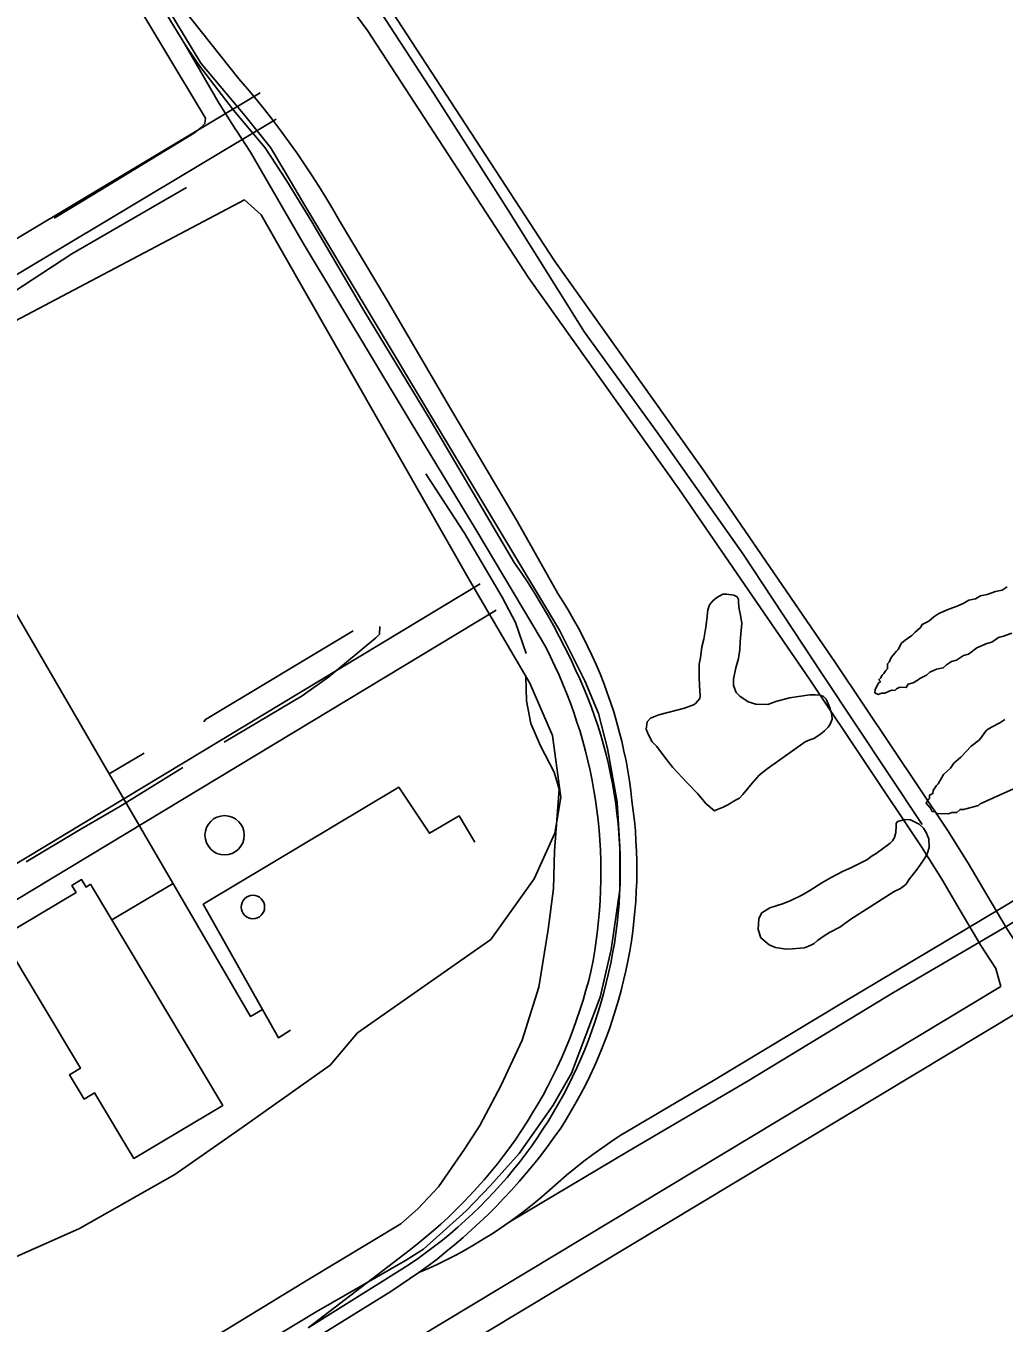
# Model space of a CAD drawing. Extents: x 3297753 to 3335611, y 652252 to 677623.
# Drawn here: x 3305489 to 3306440, y 670404 to 671666 of the extents above; entities that cross this region are included whole.
import ezdxf

# ---------------------------------------------------------------- set-up
doc = ezdxf.new("R2010")
doc.units = 0
for name, color, linetype in [('V-BLDG-OTLN', 7, 'Continuous'), ('V-DOMW-TANK', 7, 'Continuous'), ('V-DTCH-CNTR', 7, 'Continuous'), ('V-RAIL-TRAK', 7, 'Continuous'), ('V-ROAD-CNTR', 7, 'Continuous'), ('V-SITE-OTLN', 7, 'Continuous'), ('V-SITE-VEGE', 7, 'Continuous'), ('V-TOPO-SHOR', 7, 'Continuous'), ('V-UTIL-LINE', 7, 'Continuous')]:
    doc.layers.add(name, color=color, linetype=linetype)

msp = doc.modelspace()

# ---------------------------------------------------------------- linework, layer by layer
at = {"layer": 'V-BLDG-OTLN'}
msp.add_lwpolyline([(3305552.1, 670830.8), (3305680.5, 670615.8), (3305594.1, 670564.2), (3305556, 670628), (3305545.8, 670621.9), (3305531.7, 670645.6), (3305542.1, 670651.9), (3305465.7, 670779.8), (3305538, 670823), (3305533.9, 670829.8), (3305543.3, 670835.4), (3305547.7, 670828.1)], close=True, dxfattribs=at)
at = {"layer": 'V-DOMW-TANK'}
for centre, radius in [((3305682.4, 670878.5), 19.1), ((3305709.9, 670808.7), 11.4)]:
    msp.add_circle(centre, radius, dxfattribs=at)
at = {"layer": 'V-DTCH-CNTR'}
msp.add_lwpolyline([(3305829, 671686.7), (3305886, 671599.1), (3305955.7, 671490), (3306032.3, 671367.8), (3306102.6, 671270.8), (3306186.6, 671151.8), (3306263.9, 671035), (3306360.5, 670888.9)], dxfattribs=at)
at = {"layer": 'V-RAIL-TRAK'}
for points in [[(3305763.7, 670399.6), (3305854.7, 670456.4), (3305862.8, 670461.8), (3305870.8, 670467.3), (3305878.8, 670473), (3305886.6, 670478.8), (3305894.2, 670484.8), (3305901.8, 670491), (3305909.2, 670497.3), (3305916.4, 670503.8), (3305923.6, 670510.5), (3305930.6, 670517.2), (3305937.4, 670524.2), (3305944.1, 670531.3), (3305950.6, 670538.5), (3305957, 670545.8), (3305963.2, 670553.3), (3305969.3, 670560.9), (3305975.2, 670568.7), (3305981, 670576.6), (3305986.5, 670584.5), (3305991.9, 670592.6), (3305997.2, 670600.9), (3306002.2, 670609.2), (3306007.1, 670617.6), (3306011.8, 670626.2), (3306016.3, 670634.8), (3306020.7, 670643.5), (3306024.8, 670652.3), (3306028.8, 670661.2), (3306032.5, 670670.2), (3306036.1, 670679.3), (3306039.5, 670688.4), (3306042.7, 670697.6), (3306045.7, 670706.9), (3306048.5, 670716.2), (3306051.1, 670725.6), (3306053.5, 670735.1), (3306055.8, 670744.5), (3306057.9, 670754.1), (3306059.7, 670763.6), (3306061.4, 670773.2), (3306062.8, 670782.9), (3306064, 670792.6), (3306065.1, 670802.3), (3306065.9, 670812), (3306066.5, 670821.7), (3306066.9, 670831.4), (3306067.1, 670841.2), (3306067.1, 670850.9), (3306066.9, 670860.7), (3306066.5, 670870.4), (3306065.8, 670880.1), (3306065, 670889.9), (3306063.9, 670899.6), (3306062.7, 670909.2), (3306061.2, 670918.9), (3306059.5, 670928.5), (3306057.6, 670938), (3306055.6, 670947.6), (3306053.3, 670957), (3306050.8, 670966.5), (3306048.1, 670975.8), (3306045.2, 670985.1), (3306042.1, 670994.4), (3306038.8, 671003.6), (3306035.3, 671012.7), (3306031.7, 671021.7), (3306027.8, 671030.7), (3306023.7, 671039.5), (3306018.6, 671050.4), (3306013.3, 671061.2), (3306007.8, 671071.9), (3306002.1, 671082.5), (3305996.2, 671093), (3305990.2, 671103.4), (3305983.9, 671113.7), (3305977.5, 671123.9), (3305970.9, 671133.9), (3305964, 671143.8), (3305880, 671286.4), (3305817.8, 671388.9), (3305767.2, 671475.2), (3305742.4, 671515.4), (3305721.7, 671547.1), (3305702.9, 671569.5), (3305691, 671583.7), (3305657.1, 671628.2), (3305643.8, 671647.8), (3305608.1, 671706.6)], [(3305641, 671683.5), (3305668.5, 671648.8), (3305696.2, 671614.3), (3305704.7, 671604.4), (3305713.1, 671594.4), (3305721.3, 671584.2), (3305729.3, 671573.9), (3305737.2, 671563.5), (3305744.9, 671553), (3305752.5, 671542.3), (3305759.8, 671531.5), (3305767, 671520.7), (3305774.1, 671509.7), (3305780.9, 671498.6), (3305787.6, 671487.3), (3305794.1, 671476), (3305840.7, 671398.2), (3305901, 671295.3), (3305966.7, 671183.9), (3306006.3, 671113.7), (3306011.6, 671105.4), (3306016.8, 671097), (3306021.7, 671088.5), (3306026.5, 671079.9), (3306031.1, 671071.2), (3306035.4, 671062.4), (3306039.6, 671053.5), (3306043.6, 671044.5), (3306047.5, 671035.5), (3306051.1, 671026.3), (3306054.5, 671017.1), (3306057.7, 671007.8), (3306060.7, 670998.4), (3306063.5, 670989), (3306066.1, 670979.5), (3306068.5, 670970), (3306070.7, 670960.4), (3306072.7, 670950.8), (3306074.5, 670941.1), (3306076, 670931.4), (3306077.4, 670921.7), (3306078.5, 670911.9), (3306079.8, 670902.2), (3306080.9, 670892.5), (3306081.8, 670882.7), (3306082.4, 670873), (3306082.9, 670863.2), (3306083.2, 670853.4), (3306083.2, 670843.7), (3306083.1, 670833.9), (3306082.7, 670824.1), (3306082.2, 670814.3), (3306081.4, 670804.6), (3306080.4, 670794.8), (3306079.3, 670785.1), (3306077.9, 670775.5), (3306076.3, 670765.8), (3306074.5, 670756.2), (3306072.6, 670746.6)], [(3306018.6, 671007.1), (3306015.1, 671016.2), (3306011.4, 671025.3), (3306007.6, 671034.2), (3306003.5, 671043.1), (3305999.3, 671052), (3305994.9, 671060.7), (3305990.3, 671069.3), (3305926.7, 671175.8), (3305862.7, 671281.3), (3305758.9, 671454.5), (3305707.4, 671542.8), (3305694.4, 671563.2), (3305693.4, 671564.6), (3305677.1, 671590.1), (3305643.8, 671647.8)], [(3305763.7, 670399.6), (3305861.8, 670474.7), (3305869.7, 670480.9), (3305877.5, 670487.2), (3305885.2, 670493.7), (3305892.7, 670500.4), (3305900.1, 670507.2), (3305907.3, 670514.2), (3305914.4, 670521.3), (3305921.3, 670528.5), (3305928.1, 670535.9), (3305934.8, 670543.4), (3305941.2, 670551.1), (3305947.6, 670558.9), (3305953.7, 670566.9), (3305959.7, 670574.9), (3305965.5, 670583.1), (3305971.1, 670591.4), (3305976.6, 670599.8), (3305981.9, 670608.4), (3305987, 670617), (3305992, 670625.8), (3305996.7, 670634.6), (3306001.3, 670643.5), (3306005.6, 670652.6), (3306009.8, 670661.7), (3306013.8, 670670.9), (3306017.6, 670680.2), (3306021.3, 670689.6), (3306024.7, 670699), (3306027.9, 670708.5), (3306030.9, 670718.1), (3306033.7, 670727.7), (3306036.4, 670737.4), (3306038.8, 670747.2), (3306040.6, 670756.8), (3306042.3, 670766.4), (3306043.7, 670776.1), (3306045, 670785.8), (3306046, 670795.5), (3306046.9, 670805.3), (3306047.5, 670815), (3306048, 670824.8), (3306048.2, 670834.6), (3306048.3, 670844.3), (3306048.1, 670854.1), (3306047.8, 670863.9), (3306047.2, 670873.7), (3306046.5, 670883.4), (3306045.5, 670893.1), (3306044.3, 670902.9), (3306043, 670912.5), (3306041.4, 670922.2), (3306039.7, 670931.8), (3306037.7, 670941.4), (3306035.6, 670950.9), (3306033.2, 670960.4), (3306030.7, 670969.9), (3306028, 670979.3), (3306025, 670988.6), (3306021.9, 670997.9), (3306018.6, 671007.1)], [(3305959.1, 670502.2), (3306074.6, 670570.8), (3306191.5, 670639.7), (3306332.7, 670725.7), (3306443.1, 670790.1), (3306538.1, 670847.7), (3306594.3, 670881.1)], [(3305871.3, 670453.3), (3305880.5, 670457.3), (3305889.7, 670461.5), (3305898.7, 670466), (3305907.7, 670470.6), (3305916.5, 670475.4), (3305925.3, 670480.4), (3305933.9, 670485.6), (3305942.4, 670490.9), (3305950.8, 670496.5), (3305959.1, 670502.2), (3305967.3, 670508.2), (3305975.3, 670514.3), (3305983.2, 670520.5), (3305990.9, 670527), (3305998.5, 670533.6), (3306006.6, 670540.8), (3306014.8, 670547.8), (3306023.2, 670554.7), (3306031.7, 670561.4), (3306040.3, 670567.9), (3306049.1, 670574.3), (3306058, 670580.5), (3306067, 670586.5), (3306157.7, 670639.9), (3306284.3, 670716.2), (3306435.9, 670806.7), (3306525.8, 670860.7)], [(3306072.6, 670746.6), (3306070.4, 670737.1), (3306068, 670727.6), (3306065.4, 670718.1), (3306062.6, 670708.8), (3306059.7, 670699.4), (3306056.5, 670690.2), (3306053.1, 670681), (3306049.6, 670671.9), (3306045.8, 670662.9), (3306041.9, 670653.9), (3306037.8, 670645), (3306033.5, 670636.2), (3306029, 670627.6), (3306024.3, 670619), (3306019.5, 670610.5), (3306014.5, 670602.1), (3306009.3, 670593.8), (3306002.9, 670584.8), (3305996.4, 670575.9), (3305989.8, 670567.2), (3305982.9, 670558.6), (3305975.9, 670550.1), (3305968.8, 670541.7), (3305961.5, 670533.5), (3305954, 670525.5), (3305946.4, 670517.6), (3305938.6, 670509.8), (3305930.7, 670502.2), (3305922.6, 670494.7), (3305914.4, 670487.4), (3305906, 670480.3), (3305897.5, 670473.3), (3305888.9, 670466.4), (3305880.2, 670459.8), (3305871.3, 670453.3)], [(3305871.3, 670453.3), (3305862.3, 670447), (3305853.2, 670440.8), (3305844, 670434.9), (3305755.5, 670379.9), (3305704.9, 670347.8), (3305692.4, 670337.2)]]:
    msp.add_lwpolyline(points, dxfattribs=at)
at = {"layer": 'V-ROAD-CNTR'}
for points in [[(3305532.6, 670270.9), (3305771.3, 670415), (3305858.2, 670464.9), (3305875.7, 670476), (3305917.2, 670513.3), (3305940.8, 670537.8), (3305968.8, 670569.1), (3306002, 670615.9), (3306019.6, 670647), (3306047.7, 670721.1), (3306058.3, 670767.3), (3306066.6, 670825.4), (3306066.7, 670867.2), (3306064, 670910.6), (3306054.8, 670963), (3306045.9, 670996.9), (3306032.6, 671028.8), (3306008, 671078.1), (3305948.1, 671177.8), (3305760.4, 671491.1), (3305741, 671524), (3305726.9, 671547.3), (3305702.2, 671578.5), (3305659.2, 671629.5), (3305493, 671904.6)], [(3305799.2, 671691.3), (3305821.2, 671661.1), (3305978.2, 671420.4), (3306124.2, 671215.4), (3306251.6, 671029.3), (3306360.1, 670867.2), (3306379.7, 670835.8), (3306397.7, 670805.3), (3306417.7, 670771.4), (3306432.3, 670748.9), (3306437, 670731.5)], [(3305845.3, 671679.2), (3306003, 671437.3), (3306148.8, 671232.6), (3306276.4, 671046.1), (3306385.3, 670883.5), (3306405.3, 670851.4), (3306423.5, 670820.6), (3306443.2, 670787.2), (3306460.1, 670761.2), (3306463.7, 670747.6)], [(3305717.1, 671600.6), (3305074.3, 671215.7), (3304814.2, 671065)], [(3305732.5, 671574.9), (3305138.7, 671219.4)], [(3305391.2, 670797.5), (3305930.8, 671123)], [(3305406.6, 670771.7), (3305946.3, 671097.3)], [(3306437, 670731.5), (3305409.7, 670112.6), (3305391.5, 670101.8)], [(3306455.9, 670707.9), (3305695.7, 670249.9)]]:
    msp.add_lwpolyline(points, dxfattribs=at)
at = {"layer": 'V-SITE-OTLN'}
msp.add_lwpolyline([(3305472.8, 671375.5), (3305701.8, 671496.4), (3305718, 671481.8), (3305920.4, 671126.6), (3305979.1, 671026.5), (3306001.3, 670975.5), (3306009.2, 670915.2), (3306003.4, 670880.7), (3305983.4, 670836), (3305941.1, 670777), (3305811.7, 670686.5), (3305785.1, 670654.8), (3305699.5, 670594.4), (3305634.1, 670548.5), (3305541.4, 670496.2), (3305473.5, 670466)], dxfattribs=at)
at = {"layer": 'V-SITE-VEGE'}
for points in [[(3306447.9, 671075.2), (3306439.8, 671072.3), (3306434.9, 671070.9), (3306428.4, 671066.4), (3306423.5, 671065), (3306413.8, 671060.7), (3306405.6, 671054.6), (3306400.7, 671053.3), (3306394.2, 671048.8), (3306389.3, 671047.4), (3306384.4, 671044.4), (3306381.1, 671041.3), (3306374.7, 671040), (3306368.2, 671037.1), (3306364.9, 671034.1), (3306358.4, 671031.1), (3306356.7, 671029.6), (3306351.8, 671026.6), (3306347, 671025.3), (3306345.2, 671022.1), (3306338.9, 671022.4), (3306335.6, 671021), (3306334, 671019.4), (3306330.8, 671019.6), (3306324.3, 671016.7), (3306321.1, 671016.8), (3306317.9, 671015.3), (3306314.7, 671017.1), (3306314.9, 671020.2), (3306318.3, 671026.5), (3306320, 671028), (3306318.5, 671029.7), (3306320.1, 671031.2), (3306321.8, 671034.3), (3306323.5, 671035.8), (3306325.2, 671038.9), (3306326.9, 671040.5), (3306327.1, 671045.2), (3306328.7, 671046.7), (3306330.5, 671051.4), (3306335.6, 671057.6), (3306337.2, 671059.1), (3306340.7, 671065.4), (3306344, 671068.4), (3306350.6, 671072.9), (3306353.9, 671076), (3306358.9, 671080.5), (3306360.6, 671083.6), (3306367.1, 671086.6), (3306372.1, 671091.1), (3306377, 671094.1), (3306386.7, 671098.5), (3306394.8, 671101.3), (3306401.3, 671104.2), (3306406.2, 671107.2), (3306412.6, 671108.5), (3306417.5, 671111.5), (3306424, 671112.8), (3306432.1, 671115.7), (3306438.5, 671117), (3306443.4, 671120)], [(3306449.4, 670923.7), (3306416.9, 670909.1), (3306415.3, 670907.6), (3306400.8, 670903.5), (3306397.6, 670903.6), (3306394.3, 670900.5), (3306389.5, 670900.7), (3306386.2, 670899.3), (3306375.1, 670899.8), (3306373.6, 670901.4), (3306370.4, 670901.6), (3306368.9, 670904.8), (3306364.4, 670909.8), (3306366.1, 670912.9), (3306367.8, 670914.4), (3306367.9, 670917.6), (3306371.1, 670919.1), (3306371.3, 670922.2), (3306374.7, 670926.9), (3306376.3, 670928.4), (3306379.8, 670934.6), (3306381.5, 670937.7), (3306388.1, 670943.8), (3306391.5, 670948.5), (3306398.1, 670954.6), (3306408.2, 670965.3), (3306416.4, 670971.3), (3306423.2, 670980.6), (3306428.1, 670983.6), (3306436.2, 670988), (3306441.1, 670991)]]:
    msp.add_lwpolyline(points, dxfattribs=at)
for points in [[(3306209.9, 670943.2), (3306202.1, 670936.8), (3306195.3, 670929.1), (3306186.4, 670918.2), (3306182.9, 670914.6), (3306179, 670912.7), (3306171.7, 670908.1), (3306167.3, 670905.7), (3306160.8, 670903.3), (3306158.6, 670902.4), (3306150.5, 670909.2), (3306142.2, 670919.1), (3306132.2, 670929.4), (3306118.1, 670944.4), (3306111.2, 670953.5), (3306102.5, 670964.7), (3306098, 670969.4), (3306094.2, 670976.8), (3306092.3, 670981.6), (3306093.4, 670988.7), (3306096.4, 670992.3), (3306104.7, 670995.6), (3306129.6, 671002.1), (3306138.4, 671005.4), (3306140.1, 671006.8), (3306144.4, 671011.4), (3306144.7, 671014.5), (3306144, 671023.7), (3306143.7, 671033), (3306143.8, 671044.9), (3306145, 671051.1), (3306146.4, 671061.7), (3306148.4, 671069.3), (3306150.3, 671080.8), (3306151.4, 671088.3), (3306152.4, 671097.6), (3306154, 671102.5), (3306157, 671106.6), (3306160.9, 671109.8), (3306166.9, 671113), (3306170.5, 671113.1), (3306177.6, 671112), (3306180.7, 671110.4), (3306182.1, 671107.7), (3306182.2, 671104.7), (3306182.8, 671098.5), (3306183.8, 671094.1), (3306185.4, 671084.9), (3306183.7, 671066.8), (3306183.5, 671059.3), (3306182, 671050.4), (3306179.6, 671041.5), (3306177.3, 671030.4), (3306177.1, 671024.2), (3306179.9, 671017.3), (3306183.5, 671013.8), (3306191.6, 671008.3), (3306198.8, 671005.9), (3306210.7, 671005.8), (3306218.5, 671008.7), (3306231.7, 671012.2), (3306240.5, 671013.3), (3306251.4, 671015), (3306256.7, 671015.1), (3306261.6, 671014.8), (3306264.7, 671013.6), (3306267.4, 671011), (3306269.3, 671006.2), (3306271.2, 671001.9), (3306272.8, 670995.3), (3306273.3, 670991.3), (3306271.2, 670986.4), (3306269.1, 670983.7), (3306265.7, 670980.1), (3306261.8, 670976.9), (3306255.3, 670972.7), (3306251.4, 670971.3), (3306247, 670969.4)], [(3306291.4, 670796.9), (3306280.6, 670789.1), (3306270.6, 670784), (3306265.4, 670780.7), (3306258.9, 670776.1), (3306255.5, 670773.4), (3306252.5, 670771.5), (3306246.3, 670769.1), (3306242, 670768.6), (3306234.5, 670767.9), (3306228.3, 670767.7), (3306218.1, 670769.2), (3306211.9, 670772.1), (3306203.7, 670778.9), (3306201.3, 670786.8), (3306201.8, 670797.4), (3306204.8, 670803.2), (3306212.6, 670807.8), (3306218.7, 670809.8), (3306225.7, 670812.2), (3306233.1, 670815.1), (3306243.5, 670820.2), (3306251.3, 670824.9), (3306263, 670832.3), (3306272.1, 670837.4), (3306283.8, 670843.5), (3306291.2, 670846.8), (3306301.7, 670851.9), (3306306.9, 670854.7), (3306312.1, 670858.4), (3306316, 670860.7), (3306329.4, 670870.8), (3306331.9, 670873.1), (3306333.6, 670876.2), (3306335.2, 670881.1), (3306335.5, 670887.3), (3306335.4, 670890), (3306336.7, 670891.8), (3306343.7, 670893.7), (3306349.4, 670893.5), (3306357.9, 670889.3), (3306362, 670885.5), (3306364.8, 670880.7), (3306365.8, 670878.1), (3306367.2, 670875), (3306367.4, 670866.7), (3306365.8, 670861.3), (3306364.1, 670857.7), (3306359.1, 670850.1), (3306354.8, 670844.2), (3306348.5, 670836.1), (3306344.7, 670830.7), (3306339.5, 670826.6), (3306333.4, 670823.7)]]:
    msp.add_lwpolyline(points, close=True, dxfattribs=at)
at = {"layer": 'V-TOPO-SHOR'}
msp.add_line((3305641.6, 670944.4), (3305580.6, 670906.4), dxfattribs=at)
for points in [[(3305490.5, 671919), (3305473, 671906.1), (3305470.4, 671900.9), (3305470.9, 671896.1), (3305473.5, 671889.3), (3305585.8, 671706.3), (3305663.9, 671575.9), (3305663, 671570.8), (3305659.7, 671566.9), (3305653, 671561.5), (3305546.3, 671496.5), (3305516.6, 671478.8)], [(3305645.3, 671508.4), (3305533.7, 671443.9), (3305458.2, 671394.6)], [(3305878, 671229.9), (3305915.5, 671172.3), (3305952.3, 671110.2), (3305965.1, 671085.4), (3305975.5, 671055.4)], [(3305833.3, 671081.6), (3305833, 671074), (3305829.3, 671070.6)], [(3305829.3, 671070.6), (3305783.7, 671032.7), (3305757.8, 671014.2), (3305681.8, 670969.2)], [(3305975.4, 671032.6), (3305975.8, 671009.2), (3305980.2, 670987.1), (3305989.6, 670965.6), (3306002.9, 670940), (3306007.6, 670923.2), (3306005.4, 670893.3), (3306003.2, 670863.3), (3306002.1, 670826.6), (3305996.9, 670787), (3305987.8, 670730.9), (3305971.7, 670679.1), (3305951, 670634.7)], [(3305580.6, 670906.4), (3305541.8, 670884), (3305489.5, 670852.6)], [(3305951, 670634.7), (3305930.5, 670596.4), (3305915.5, 670573.3), (3305890.2, 670536.7), (3305870.4, 670515.1), (3305853.7, 670500.5), (3305763.4, 670446.3), (3305665.1, 670386.2), (3305544.5, 670316.1)]]:
    msp.add_lwpolyline(points, dxfattribs=at)
at = {"layer": 'V-UTIL-LINE'}
for p, q in [((3305570.1, 670938.4), (3305604.2, 670958.5)), ((3305632.3, 670831.6), (3305572.8, 670796.2))]:
    msp.add_line(p, q, dxfattribs=at)
for points in [[(3305719.2, 670709.1), (3305707.6, 670702.3), (3305570.1, 670938.4), (3305453.1, 671139.3)], [(3305662.3, 670988.9), (3305663.8, 670991.2), (3305807.4, 671077.2)], [(3305746.3, 670688.9), (3305734.7, 670681.6), (3305719.2, 670709.1), (3305661.4, 670811.4), (3305851.7, 670925.2), (3305881.6, 670880.4), (3305910.3, 670897.3), (3305925.8, 670871.7)]]:
    msp.add_lwpolyline(points, dxfattribs=at)

doc.saveas('drawing.dxf')
